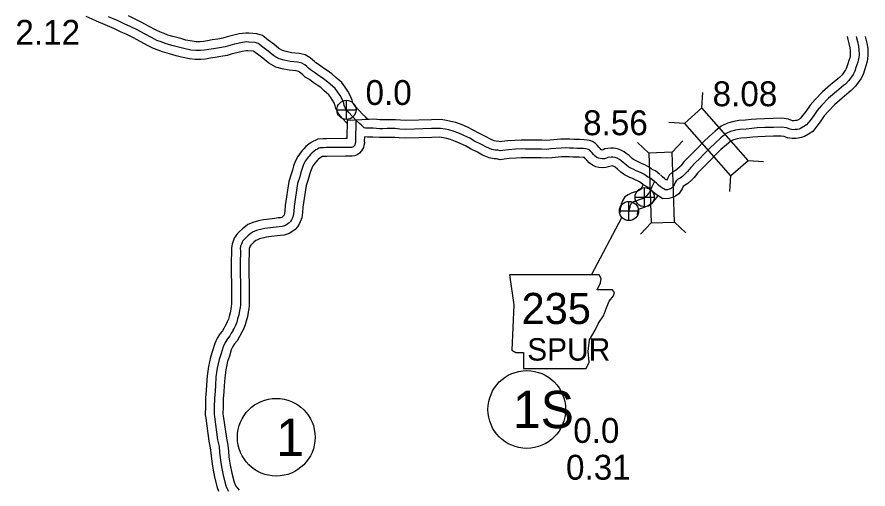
# Model space of a CAD drawing. Extents: x -83719 to 153526, y -11835 to 11446.
# Drawn here: x 13286.8 to 13768.7, y -906.7 to -639.6 of the extents above; entities that cross this region are included whole.
import ezdxf

# ---------------------------------------------------------------- set-up
doc = ezdxf.new("R2010")
doc.units = 0
for name, color, linetype in [('Level 10', 7, 'Continuous'), ('Level 11', 7, 'Continuous'), ('Level 20', 7, 'Continuous'), ('Level 21', 7, 'Continuous'), ('Level 25', 7, 'Continuous'), ('Level 26', 7, 'Continuous'), ('Level 27', 7, 'Continuous'), ('Level 58', 7, 'Continuous'), ('Level 59', 7, 'Continuous')]:
    doc.layers.add(name, color=color, linetype=linetype)

msp = doc.modelspace()

# ---------------------------------------------------------------- linework, layer by layer
at = {"layer": 'Level 10'}
for points in [[(13473.79, -698.12), (13473.52, -708.4), (13472.86, -708.4), (13462.04, -708.51), (13460.14, -708.57), (13457.1, -708.77), (13455.6, -709.4), (13454.66, -709.91), (13453.37, -710.58), (13452.06, -711.6), (13450.4, -712.94), (13449.34, -714.12), (13448.52, -715), (13447.8, -715.84), (13445.8, -718.49), (13444.51, -721.05), (13443.49, -723.79), (13442.77, -726.24), (13442.14, -728.52), (13440.74, -732.64), (13438.72, -746.29), (13438.56, -749.25), (13438.37, -750.81), (13438.05, -751.63), (13437.88, -751.98), (13437.7, -752.26), (13437.62, -752.36), (13437.26, -752.63), (13436.71, -752.99), (13436.04, -753.18), (13434.66, -753.34), (13432.9, -753.6), (13429.84, -753.91), (13426.47, -754.32), (13424.42, -754.71), (13420.85, -755.63), (13417.61, -757.07), (13416.18, -758.08), (13414.43, -759.46), (13412.8, -760.94), (13411.66, -762.2), (13410.74, -763.34), (13409.84, -764.71), (13409.18, -766.36), (13408.59, -768.15), (13408.28, -770.19), (13408.31, -772.2), (13408.34, -774.03), (13408.15, -776.45), (13408.31, -798.51), (13408.34, -802.13), (13408.18, -803.27), (13407.93, -804.94), (13407.57, -806.97), (13406.93, -809.02), (13406.51, -810.67), (13405.9, -812.14), (13405.33, -813.37), (13404.52, -814.77), (13404.41, -815.09), (13403.91, -815.91), (13403.19, -817.1), (13401.88, -818.75), (13400.23, -821.39), (13398.84, -824.42), (13397.58, -828.43), (13396.43, -832.05), (13395.3, -837.39), (13394.5, -842.74), (13394.2, -847.75), (13393.99, -850.94), (13393.65, -855.15), (13393.52, -860.02)], [(13483.55, -707.48), (13483.49, -709.76), (13483.56, -710.93), (13483.27, -712.38), (13482.95, -713.49), (13482.47, -714.4), (13481.92, -715.36), (13480.86, -716.64), (13479.5, -717.62), (13478.22, -718.13), (13476.7, -718.42), (13475.05, -718.4), (13472.92, -718.4), (13462.26, -718.51), (13460.63, -718.56), (13459.55, -718.63), (13459.36, -718.74), (13458.8, -719.03), (13458.26, -719.44), (13457.3, -720.21), (13456.73, -720.85), (13455.98, -721.67), (13455.59, -722.12), (13454.33, -723.79), (13453.69, -725.06), (13452.99, -726.95), (13452.38, -728.99), (13451.7, -731.47), (13450.5, -735), (13448.68, -747.29), (13448.53, -750.14), (13448.14, -753.26), (13447.24, -755.59), (13446.64, -756.86), (13445.65, -758.4), (13444.37, -759.79), (13443.01, -760.82), (13440.93, -762.16), (13438.03, -763.02), (13435.95, -763.26), (13434.13, -763.52), (13430.95, -763.85), (13428.01, -764.2), (13426.61, -764.47), (13424.16, -765.11), (13422.57, -765.81), (13422.16, -766.1), (13420.89, -767.1), (13419.9, -768), (13419.27, -768.7), (13418.82, -769.25), (13418.75, -769.36), (13418.58, -769.79), (13418.35, -770.48), (13418.29, -770.85), (13418.31, -772.04), (13418.35, -774.35), (13418.15, -776.81), (13418.31, -798.44), (13418.34, -802.76), (13418.08, -804.69), (13417.8, -806.57), (13417.3, -809.35), (13416.56, -811.73), (13416.03, -813.83), (13415.05, -816.19), (13414.2, -817.99), (13411.43, -822.8), (13410.06, -824.53), (13409.05, -826.14), (13408.19, -828.01), (13407.12, -831.44), (13406.11, -834.6), (13405.15, -839.17), (13404.45, -843.78), (13404.18, -848.38), (13403.96, -851.67), (13403.63, -855.68), (13403.52, -860.28)], [(13393.52, -860.09), (13393.46, -864.73), (13393.71, -866.6), (13395.51, -879.66), (13396.3, -883.38), (13396.6, -886.3), (13396.89, -889.69), (13397.31, -892.47), (13397.67, -894.94), (13398.72, -899.99), (13400.18, -905.85), (13400.97, -907.99)], [(13403.52, -860.22), (13403.47, -864.13), (13403.62, -865.25), (13405.37, -877.94), (13406.19, -881.82), (13406.56, -885.37), (13406.82, -888.52), (13407.2, -891.01), (13407.52, -893.2), (13408.47, -897.76), (13409.75, -902.9), (13410.1, -903.83), (13410.83, -905.16), (13412.55, -907.38)]]:
    msp.add_lwpolyline(points, dxfattribs=at)
at = {"layer": 'Level 11'}
for points in [[(13473.63, -699.76), (13471.12, -697.01), (13470.17, -695.95), (13469.04, -694.62), (13468.27, -693.23), (13467.43, -691.42), (13467.05, -689.88), (13466.34, -688.19), (13465.56, -686.65), (13464.48, -685.11), (13463.37, -683.57), (13460.79, -681.41), (13458.81, -679.58), (13456.79, -678.15), (13454.56, -676.67), (13452.5, -675.06), (13450.04, -673.6), (13448.64, -672.33), (13447.56, -671.39), (13446.89, -670.75), (13446.3, -670.42), (13444.91, -670.08), (13440.9, -669.72), (13436.9, -668.95), (13433.4, -667.91), (13429.37, -665.73), (13425.98, -662.87), (13422.93, -660.58), (13420.99, -659.07), (13420.69, -658.97), (13417.56, -658.83), (13416.75, -658.77), (13414.37, -659.06), (13411.26, -659.81), (13408.63, -660.51), (13405.79, -661.38), (13402.22, -662.03), (13398.96, -662.48), (13396.4, -662.98), (13393.58, -663.44), (13390.83, -663.6), (13387.77, -663.61), (13384.49, -663.23), (13380.05, -662.39), (13376.94, -661.49), (13373.11, -660.54), (13369.12, -659.29), (13366.67, -658.4), (13364.04, -657.4), (13361.09, -655.91), (13356.61, -653.56), (13352.86, -651.48), (13348.72, -649.4), (13345.87, -648.11), (13342, -646.33), (13336.69, -644.05), (13331.75, -641.98), (13329.29, -640.9), (13326.05, -639.36)], [(13482.48, -694.63), (13478.54, -690.31), (13477.72, -689.39), (13477.29, -688.89), (13477.18, -688.68), (13476.91, -688.11), (13476.58, -686.73), (13475.42, -683.97), (13474.14, -681.48), (13472.63, -679.32), (13470.75, -676.71), (13467.4, -673.9), (13465.12, -671.79), (13462.43, -669.89), (13460.42, -668.56), (13458.16, -666.78), (13456, -665.51), (13455.3, -664.87), (13454.28, -663.98), (13452.87, -662.65), (13450.03, -661.04), (13446.55, -660.19), (13442.29, -659.81), (13439.28, -659.22), (13437.24, -658.62), (13435.03, -657.42), (13432.21, -655.05), (13429, -652.64), (13425.81, -650.15), (13422.57, -649.04), (13418.11, -648.84), (13416.46, -648.73), (13412.6, -649.21), (13408.81, -650.11), (13405.88, -650.9), (13403.42, -651.65), (13400.63, -652.16), (13397.32, -652.61), (13394.64, -653.13), (13392.48, -653.49), (13390.52, -653.6), (13388.32, -653.61), (13386, -653.34), (13382.37, -652.65), (13379.53, -651.83), (13375.82, -650.91), (13372.31, -649.81), (13370.15, -649.03), (13368.09, -648.24), (13365.67, -647.02), (13361.36, -644.76), (13357.53, -642.63), (13353.02, -640.37), (13350.03, -639.02)], [(13767.17, -650.64), (13767.59, -652.22), (13768.27, -655.1), (13768.64, -657.66), (13768.74, -661.02), (13768.51, -663.51), (13768.09, -665.39), (13767.7, -666.65), (13766.71, -669.67), (13765.93, -672.12), (13764.62, -674.67), (13761.76, -678.8), (13759.28, -681.24), (13758.11, -682.22), (13754.08, -685.59), (13749.84, -689.27), (13746.16, -693.01), (13744.01, -695.51), (13741.67, -698.95), (13739.76, -701.39), (13737.43, -704.32), (13735.12, -705.92), (13732.73, -707.21), (13731.16, -707.85), (13729.28, -708.13), (13728.02, -708.31), (13725.86, -708.45), (13723.25, -707.98), (13721.27, -707.22), (13719.51, -706.97), (13715.26, -707.13), (13710.45, -707.17), (13706.35, -707.39), (13703.52, -707.63), (13700.22, -708.02), (13696.74, -708.21), (13694.71, -708.54), (13692.67, -709.03), (13691.15, -709.82), (13688.6, -711.89), (13685.5, -714.61), (13682.83, -717.15), (13679.32, -720.79), (13676.84, -723.29), (13674.64, -725.51), (13672.24, -727.99), (13670.29, -730.42), (13668.95, -731.77), (13666.78, -733.77), (13664.92, -735.01), (13664.04, -735.51), (13663.47, -736.85), (13661.66, -739.69), (13659.75, -740.93), (13658.82, -741.27), (13658.14, -741.69), (13656, -742.34), (13652.48, -742.49), (13650.48, -741.16), (13649.68, -740.68), (13648.16, -739.68), (13646.75, -738.43), (13645.57, -737.36), (13644.42, -736.31)], [(13757.01, -650.64), (13757.28, -652.4), (13757.9, -654.66), (13758.44, -656.96), (13758.66, -658.53), (13758.73, -660.71), (13758.61, -661.95), (13758.42, -662.83), (13758.17, -663.64), (13757.2, -666.59), (13756.65, -668.29), (13756.03, -669.52), (13754.08, -672.33), (13752.56, -673.83), (13751.7, -674.54), (13747.59, -677.97), (13742.98, -681.97), (13738.8, -686.23), (13736.06, -689.41), (13733.59, -693.06), (13731.91, -695.2), (13730.53, -696.94), (13729.88, -697.38), (13728.48, -698.14), (13727.85, -698.23), (13726.99, -698.36), (13726.43, -698.39), (13725.96, -698.31), (13723.8, -697.47), (13720.02, -696.94), (13715.03, -697.13), (13710.13, -697.17), (13705.66, -697.42), (13702.51, -697.68), (13699.36, -698.05), (13695.67, -698.25), (13692.73, -698.73), (13689.13, -699.6), (13685.64, -701.42), (13682.15, -704.25), (13678.75, -707.23), (13675.79, -710.05), (13672.17, -713.8), (13669.74, -716.25), (13667.5, -718.51), (13664.73, -721.38), (13662.83, -723.74), (13662.01, -724.56), (13660.57, -725.89), (13659.67, -726.5), (13657.95, -727.47), (13656.12, -729.15), (13655.11, -730.96), (13654.67, -731.99), (13654.24, -731.71), (13653.43, -730.99), (13652.31, -729.97), (13651.16, -728.93)], [(13650.84, -728.65), (13648.34, -726.73), (13646.59, -725.85), (13646.08, -725.46), (13644.44, -724.3), (13642.4, -723.29), (13640.93, -722.65), (13639.65, -722.07), (13638.3, -721.39), (13636.66, -720.58), (13635.86, -720.2), (13635.1, -719.67), (13633.43, -718.07), (13631.83, -716.81), (13630.75, -715.97), (13628.7, -714.9), (13626.9, -714.28), (13624.7, -713.87), (13623.02, -713.9), (13619.74, -714.28), (13618.75, -714.86), (13618.38, -714.89), (13617.84, -714.82), (13617.67, -714.79), (13617.64, -714.76), (13617.01, -714.02), (13616.24, -713.21), (13615.55, -712.38), (13614.48, -711.21), (13612.65, -710), (13610.94, -709.46), (13609.66, -709.25), (13608.05, -709.11), (13605.37, -708.97), (13603.93, -709), (13602.21, -708.87), (13599.87, -708.77), (13597.66, -708.73), (13594.75, -708.77), (13588.72, -709.29), (13586.74, -709.49), (13584.06, -709.31), (13580.14, -709.31), (13577.04, -709.36), (13574.91, -709.36), (13572.24, -709.26), (13568.82, -709.46), (13564.74, -709.73), (13561.3, -710.1), (13560.65, -710.21), (13559.72, -710.01), (13558.15, -709.9), (13557.13, -709.73), (13554.93, -708.75), (13552.15, -707.24), (13548.32, -705.38), (13545.59, -703.75), (13542.02, -702.03), (13538.89, -700.67), (13535.3, -699.38), (13532.44, -698.65), (13530.08, -698.22), (13526.96, -697.67), (13521.49, -697.76), (13507.07, -698.22), (13504.06, -698.06), (13501.24, -697.79), (13496.47, -697.76), (13493.89, -697.8), (13492.38, -697.82), (13488.82, -697.51), (13486.23, -697.52), (13473.79, -698.12)], [(13485.96, -697.53), (13485.67, -697.54), (13484.97, -696.96), (13484.17, -696.19), (13482.21, -694.35)], [(13644.74, -736.58), (13643, -735.24), (13641.26, -734.37), (13640.15, -733.51), (13639.31, -732.92), (13638.19, -732.37), (13636.85, -731.79), (13635.31, -731.08), (13633.84, -730.34), (13632.33, -729.6), (13630.79, -728.87), (13628.71, -727.39), (13626.88, -725.64), (13625.65, -724.67), (13625.31, -724.41), (13624.74, -724.11), (13624.34, -723.97), (13624.03, -723.91), (13620.24, -724.78), (13618.11, -724.93), (13616.25, -724.7), (13614.59, -724.37), (13612.65, -723.5), (13610.76, -722.11), (13609.55, -720.68), (13608.76, -719.85), (13608.19, -719.16), (13607.37, -719.09), (13605.19, -718.98), (13603.64, -719), (13601.62, -718.85), (13599.57, -718.76), (13597.66, -718.73), (13595.25, -718.77), (13589.65, -719.24), (13586.92, -719.52), (13583.73, -719.31), (13580.21, -719.31), (13577.12, -719.36), (13574.73, -719.36), (13572.34, -719.27), (13569.44, -719.44), (13565.61, -719.69), (13562.61, -720.02), (13560.41, -720.36), (13558.33, -719.94), (13556.97, -719.83), (13554.26, -719.39), (13550.5, -717.73), (13547.57, -716.13), (13543.56, -714.18), (13540.85, -712.56), (13537.85, -711.12), (13535.21, -709.97), (13532.38, -708.95), (13530.3, -708.43), (13528.32, -708.06), (13526.17, -707.69), (13521.73, -707.76), (13506.96, -708.23), (13503.31, -708.03), (13500.73, -707.78), (13496.52, -707.76), (13494.05, -707.8), (13492.03, -707.83), (13488.4, -707.51), (13486.47, -707.52), (13485.25, -707.58), (13483.64, -707.45)], [(13641.45, -734.4), (13641.27, -734.76), (13640.53, -736.33), (13640.41, -736.46), (13639.69, -737.35), (13639.61, -737.42), (13639.42, -737.55), (13639.02, -737.83), (13638.41, -738.07), (13637.06, -738.56), (13636.28, -738.81), (13634.67, -739.3), (13633.02, -740.18), (13631.08, -741.45), (13629.7, -743.55), (13628.96, -745.58), (13628.89, -746.36), (13628.43, -747.89), (13628.15, -750.45)], [(13649.5, -740.75), (13649, -741.81), (13648.08, -742.89), (13646.98, -744.23), (13645.88, -745.25), (13645.08, -745.8), (13643.77, -746.69), (13642, -747.41), (13640.25, -748.04), (13639.24, -748.36), (13638.68, -748.53), (13638.27, -749.89), (13638.09, -751.54)]]:
    msp.add_lwpolyline(points, dxfattribs=at)
at = {"layer": 'Level 20'}
for p, q in [((13674.73, -691.06), (13675.3, -682.28)), ((13664.82, -699.78), (13656.03, -699.21)), ((13644.7, -716.57), (13638.29, -710.54)), ((13657.89, -716.17), (13663.92, -709.76)), ((13700.87, -720.81), (13709.66, -721.37)), ((13690.96, -729.52), (13690.39, -738.3)), ((13645.92, -756.15), (13639.89, -762.57)), ((13659.11, -755.75), (13665.52, -761.78))]:
    msp.add_line(p, q, dxfattribs=at)
for points in [[(13700.87, -720.81), (13674.73, -691.06), (13664.82, -699.78), (13690.96, -729.52)], [(13644.7, -716.57), (13645.92, -756.15), (13659.11, -755.75), (13657.89, -716.17)]]:
    msp.add_lwpolyline(points, close=True, dxfattribs=at)
at = {"layer": 'Level 21'}
msp.add_line((13612.2, -785.57), (13629.31, -753.12), dxfattribs=at)
msp.add_lwpolyline([(13565.72, -785.54), (13568.26, -802.46), (13567.13, -828.12), (13569.38, -829.53), (13573.61, -829.53), (13573.61, -838.55), (13609.14, -838.55), (13610.83, -834.88), (13610.27, -828.96), (13611.12, -822.2), (13614.22, -816.84), (13616.19, -812.89), (13619.01, -808.66), (13620.7, -804.15), (13622.11, -800.48), (13624.65, -797.38), (13625.21, -795.41), (13624.09, -794), (13615.34, -794), (13617.32, -790.05), (13617.6, -787.51), (13616.43, -785.57)], close=True, dxfattribs=at)
at = {"layer": 'Level 26'}
for p, q in [((13473.39, -697.57), (13473.39, -686.74)), ((13467.97, -692.15), (13478.81, -692.15)), ((13642.25, -746.99), (13642.25, -736.16)), ((13636.83, -741.58), (13647.67, -741.58)), ((13633.38, -754.79), (13633.38, -743.96)), ((13627.96, -749.37), (13638.8, -749.37))]:
    msp.add_line(p, q, dxfattribs=at)
for centre in [(13473.39, -692.15), (13642.25, -741.58), (13633.38, -749.37)]:
    msp.add_circle(centre, 5.42, dxfattribs=at)
at = {"layer": 'Level 27'}
for centre in [(13575.52, -861.69), (13433.63, -877.39)]:
    msp.add_circle(centre, 22, dxfattribs=at)
at = {"layer": 'Level 59'}
for points in [[(13478.79, -698), (13474.83, -693.66), (13473.95, -692.67), (13473.17, -691.75), (13472.72, -690.96), (13472.17, -689.77), (13471.82, -688.3), (13470.88, -686.08), (13469.85, -684.07), (13468.56, -682.22), (13467.06, -680.14), (13464.09, -677.65), (13461.96, -675.68), (13459.61, -674.02), (13457.49, -672.62), (13455.33, -670.92), (13453.02, -669.55), (13451.97, -668.6), (13450.92, -667.69), (13449.88, -666.7), (13448.16, -665.73), (13445.73, -665.13), (13441.6, -664.77), (13438.09, -664.09), (13435.32, -663.26), (13432.2, -661.58), (13429.09, -658.96), (13425.96, -656.61), (13423.4, -654.61), (13421.63, -654.01), (13417.84, -653.83), (13416.6, -653.75), (13413.48, -654.14), (13410.04, -654.96), (13407.26, -655.7), (13404.61, -656.51), (13401.42, -657.1), (13398.14, -657.55), (13395.52, -658.06), (13393.03, -658.46), (13390.67, -658.6), (13388.04, -658.61), (13385.25, -658.29), (13381.21, -657.52), (13378.23, -656.66), (13374.46, -655.72), (13370.72, -654.55), (13368.41, -653.72), (13366.06, -652.82), (13363.38, -651.46), (13358.99, -649.16), (13355.19, -647.05), (13350.87, -644.89), (13347.95, -643.57), (13344.03, -641.76), (13338.64, -639.44)], [(13762.07, -650.64), (13762.18, -651.35), (13762.75, -653.44), (13763.35, -656.03), (13763.65, -658.1), (13763.73, -660.86), (13763.56, -662.73), (13763.25, -664.11), (13762.94, -665.14), (13761.95, -668.13), (13761.29, -670.21), (13760.32, -672.09), (13757.92, -675.56), (13755.92, -677.53), (13754.9, -678.38), (13750.84, -681.78), (13746.41, -685.62), (13742.48, -689.62), (13740.03, -692.46), (13737.63, -696), (13735.84, -698.3), (13733.98, -700.63), (13732.5, -701.65), (13730.59, -702.68), (13729.83, -703), (13728.57, -703.18), (13727.51, -703.33), (13726.14, -703.42), (13724.61, -703.15), (13722.53, -702.34), (13719.77, -701.95), (13715.15, -702.13), (13710.29, -702.17), (13706, -702.41), (13703.01, -702.65), (13699.79, -703.04), (13696.2, -703.23), (13693.72, -703.63), (13690.9, -704.31), (13688.39, -705.62), (13685.37, -708.07), (13682.13, -710.92), (13679.31, -713.6), (13675.75, -717.3), (13673.29, -719.77), (13671.07, -722.01), (13668.48, -724.68), (13666.56, -727.08), (13665.48, -728.17), (13663.68, -729.83), (13662.3, -730.75), (13660.91, -731.54), (13660.09, -732.29), (13659.61, -733.16), (13659.03, -734.51), (13658.03, -736.09), (13657.5, -736.43), (13656.64, -736.75), (13656.08, -737.09), (13655.15, -737.37), (13653.89, -737.42), (13653.15, -736.93), (13652.34, -736.45), (13651.2, -735.7), (13650.09, -734.71), (13648.94, -733.67), (13647.79, -732.62)], [(13478.79, -698), (13478.49, -709.85), (13478.53, -710.58), (13478.41, -711.18), (13478.28, -711.62), (13478.09, -711.99), (13477.8, -712.49), (13477.41, -712.97), (13477.08, -713.2), (13476.81, -713.31), (13476.25, -713.42), (13475.09, -713.4), (13472.89, -713.4), (13462.15, -713.51), (13460.39, -713.57), (13458.26, -713.7), (13457.76, -713.91), (13457.01, -714.32), (13456.08, -714.8), (13455.16, -715.52), (13453.85, -716.57), (13453.03, -717.49), (13452.25, -718.33), (13451.69, -718.98), (13450.07, -721.14), (13449.1, -723.05), (13448.24, -725.37), (13447.58, -727.62), (13446.92, -729.99), (13445.62, -733.82), (13443.7, -746.79), (13443.55, -749.69), (13443.25, -752.03), (13442.65, -753.61), (13442.26, -754.42), (13441.68, -755.33), (13440.99, -756.07), (13440.14, -756.72), (13438.82, -757.58), (13437.03, -758.1), (13435.31, -758.3), (13433.51, -758.56), (13430.39, -758.88), (13427.24, -759.26), (13425.51, -759.59), (13422.5, -760.37), (13420.09, -761.44), (13419.17, -762.09), (13417.66, -763.28), (13416.35, -764.47), (13415.47, -765.45), (13414.78, -766.3), (13414.29, -767.04), (13413.88, -768.08), (13413.47, -769.32), (13413.29, -770.52), (13413.31, -772.12), (13413.35, -774.19), (13413.15, -776.63), (13413.31, -798.48), (13413.34, -802.44), (13413.13, -803.98), (13412.86, -805.75), (13412.44, -808.16), (13411.74, -810.38), (13411.27, -812.25), (13410.47, -814.16), (13409.77, -815.68), (13409.09, -816.86), (13408.96, -817.22), (13408.18, -818.5), (13407.31, -819.95), (13405.97, -821.64), (13404.64, -823.76), (13403.52, -826.22), (13402.35, -829.94), (13401.27, -833.32), (13400.22, -838.28), (13399.47, -843.26), (13399.19, -848.07), (13398.97, -851.31), (13398.64, -855.41), (13398.52, -860.15)], [(13647.79, -732.62), (13645.67, -730.98), (13643.92, -730.11), (13643.12, -729.49), (13641.87, -728.61), (13640.3, -727.83), (13638.89, -727.22), (13637.48, -726.57), (13636.07, -725.86), (13634.5, -725.09), (13633.32, -724.54), (13631.91, -723.53), (13630.15, -721.85), (13628.74, -720.74), (13628.03, -720.19), (13626.72, -719.51), (13625.62, -719.12), (13624.28, -718.88), (13623.35, -718.89), (13621.36, -719.12), (13620.6, -719.57), (13619.51, -719.82), (13618.25, -719.91), (13617.05, -719.76), (13616.11, -719.57), (13615.17, -719.16), (13614.2, -718.44), (13613.28, -717.35), (13612.5, -716.53), (13611.79, -715.67), (13611.22, -715.05), (13610.48, -714.56), (13609.77, -714.34), (13609.04, -714.22), (13607.71, -714.1), (13605.28, -713.98), (13603.78, -714), (13601.92, -713.86), (13599.72, -713.76), (13597.66, -713.73), (13595, -713.77), (13589.18, -714.26), (13586.83, -714.5), (13583.9, -714.31), (13580.17, -714.31), (13577.08, -714.36), (13574.82, -714.36), (13572.29, -714.26), (13569.13, -714.45), (13565.18, -714.71), (13561.96, -715.06), (13560.53, -715.29), (13559.03, -714.98), (13557.56, -714.87), (13555.7, -714.56), (13552.71, -713.24), (13549.86, -711.68), (13545.94, -709.78), (13543.22, -708.15), (13539.93, -706.57), (13537.05, -705.32), (13533.84, -704.17), (13531.37, -703.54), (13529.2, -703.14), (13526.56, -702.68), (13521.61, -702.76), (13507.02, -703.22), (13503.69, -703.04), (13500.99, -702.79), (13496.5, -702.76), (13493.97, -702.8), (13492.21, -702.82), (13488.61, -702.51), (13486.35, -702.52), (13485.32, -702.57), (13484.22, -702.48), (13483.48, -702.23), (13482.74, -701.61), (13481.63, -700.69), (13480.72, -699.8), (13478.79, -698)], [(13647.79, -732.62), (13646.41, -735.67), (13645.77, -736.95), (13644.77, -739.07), (13644.25, -739.68), (13643.33, -740.79), (13642.74, -741.34), (13642.25, -741.68), (13641.4, -742.26), (13640.21, -742.74), (13638.65, -743.3), (13637.76, -743.58), (13636.6, -743.93), (13635.58, -744.48), (13634.69, -745.07), (13634.2, -745.81), (13633.88, -746.68), (13633.83, -747.31), (13633.35, -748.89), (13633.12, -750.99)], [(13398.52, -860.15), (13398.46, -864.43), (13398.66, -865.93), (13400.44, -878.8), (13401.25, -882.6), (13401.58, -885.84), (13401.85, -889.1), (13402.26, -891.74), (13402.59, -894.07), (13403.6, -898.88), (13404.97, -904.38), (13405.54, -905.91), (13406.64, -907.91)]]:
    msp.add_lwpolyline(points, dxfattribs=at)

# ---------------------------------------------------------------- texts
at = {"layer": 'Level 21'}
for s, height, p in [('235', 17.6, (13572.56, -813.33)), ('SPUR', 12.672, (13575.73, -834.03))]:
    msp.add_text(s, height=height, dxfattribs=at).set_placement(p)
at = {"layer": 'Level 25'}
for s, p in [('0.0', (13484.19, -689.39)), ('0.0', (13601.8, -880.59)), ('0.31', (13597.73, -901.42))]:
    msp.add_text(s, height=14.08, dxfattribs=at).set_placement(p)
at = {"layer": 'Level 27'}
for s, p in [('1S', (13567.65, -872.25)), ('1', (13433.63, -887.95))]:
    msp.add_text(s, height=21.12, dxfattribs=at).set_placement(p)
at = {"layer": 'Level 58'}
for s, p in [('2.12', (13285.88, -655.34)), ('8.08', (13680.75, -690.1)), ('8.56', (13607.41, -706.5))]:
    msp.add_text(s, height=14.08, dxfattribs=at).set_placement(p)

doc.saveas('drawing.dxf')
